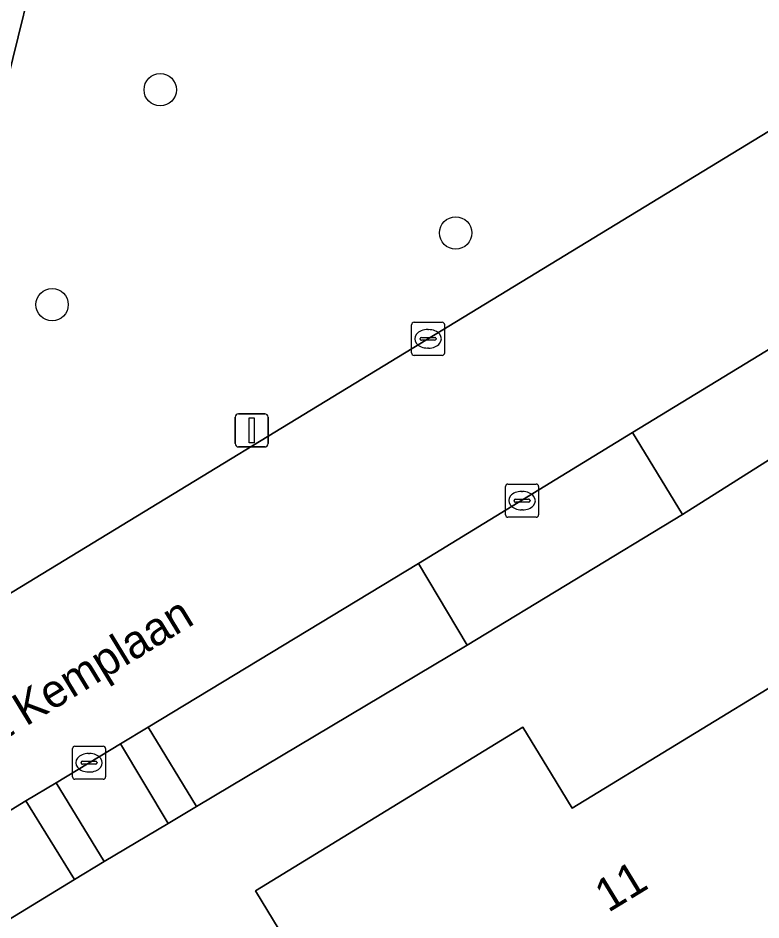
# Model space of a CAD drawing. Extents: x 157320 to 158835, y 386650 to 388491.
# Drawn here: x 157953.75 to 157976.21, y 387142.32 to 387169.58 of the extents above; entities that cross this region are included whole.
import ezdxf

# ---------------------------------------------------------------- set-up
doc = ezdxf.new("R2010")
doc.units = 0
for name, color, linetype in [('IMGEO_Boom', 7, 'Continuous'), ('IMGEO_Erf', 7, 'Continuous'), ('IMGEO_Groenvoorziening', 7, 'Continuous'), ('IMGEO_Hek', 7, 'Continuous'), ('IMGEO_Kolk', 7, 'Continuous'), ('IMGEO_Lichtmast', 7, 'Continuous'), ('IMGEO_Openbare_ruimte_label', 7, 'Continuous'), ('IMGEO_Pand', 7, 'Continuous'), ('IMGEO_Pand_nummerreeks', 7, 'Continuous'), ('IMGEO_Rijbaan_lokaal_gesloten', 7, 'Continuous'), ('IMGEO_Voetpad_open', 7, 'Continuous')]:
    doc.layers.add(name, color=color, linetype=linetype)

msp = doc.modelspace()

# ---------------------------------------------------------------- linework, layer by layer
at = {"layer": 'IMGEO_Boom'}
for centre in [(157958.046, 387167.415), (157966.979, 387163.087), (157954.777, 387160.92)]:
    msp.add_circle(centre, 0.489, dxfattribs=at)
at = {"layer": 'IMGEO_Erf'}
for points in [[(158005.32, 387135.557), (158008.036, 387137.014), (158005.286, 387142.131), (158000, 387151.922), (157992.422, 387165.958), (157992.39, 387166.018), (157990.625, 387164.858), (157988.91, 387163.755), (157985.338, 387161.837), (157973.838, 387154.575), (157967.33, 387150.625), (157959.141, 387145.752), (157958.281, 387145.24), (157956.354, 387144.093), (157955.455, 387143.546), (157941.324, 387134.929), (157937.956, 387132.865), (157936.463, 387131.909), (157955.738, 387108.956), (157972.924, 387118.184), (158001.378, 387133.434), (157999.44, 387137.032), (158003.382, 387139.155)], [(157960.922, 387143.202), (157969.005, 387148.147), (157969.874, 387146.727), (157970.5, 387145.703), (157977.169, 387149.771), (157981.735, 387142.288), (157979.601, 387140.992), (157981.529, 387137.817), (157982.376, 387138.331), (157986.387, 387131.726), (157978.017, 387126.699), (157974.047, 387133.222), (157973.662, 387132.988), (157972.316, 387135.201), (157971.91, 387135.867), (157968.665, 387133.892), (157966.394, 387137.623), (157964.874, 387136.698)]]:
    msp.add_lwpolyline(points, close=True, dxfattribs=at)
at = {"layer": 'IMGEO_Groenvoorziening'}
for points in [[(157916.515, 387165.984), (157923.631, 387165.575), (157924.643, 387165.505), (157925.301, 387168.218), (157930.617, 387171.412), (157938.476, 387176.134), (157954.578, 387172.377), (157950.602, 387156.294), (157937.696, 387148.439), (157937.572, 387147.193), (157936.974, 387142.897)], [(157939.994, 387143.967), (157981.034, 387168.951)]]:
    msp.add_lwpolyline(points, dxfattribs=at)
for points in [[(157937.257, 387149.419), (157937.413, 387148.267), (157937.696, 387148.439), (157950.602, 387156.294), (157954.578, 387172.377), (157938.476, 387176.134), (157930.617, 387171.412), (157931.405, 387170.704), (157938.694, 387175.102), (157953.309, 387171.624), (157949.697, 387156.943)], [(157984.014, 387164.181), (157972.324, 387157.058), (157973.838, 387154.575), (157985.338, 387161.837)], [(157967.33, 387150.625), (157965.857, 387153.102), (157957.686, 387148.155), (157959.141, 387145.752)], [(157956.848, 387147.647), (157954.9, 387146.468), (157956.354, 387144.093), (157958.281, 387145.24)], [(157953.979, 387145.922), (157939.894, 387137.285), (157941.324, 387134.929), (157955.455, 387143.546)]]:
    msp.add_lwpolyline(points, close=True, dxfattribs=at)
at = {"layer": 'IMGEO_Hek'}
msp.add_lwpolyline([(157937.696, 387148.439), (157950.602, 387156.294), (157954.578, 387172.377), (157938.476, 387176.134), (157925.301, 387168.218), (157924.643, 387165.505)], dxfattribs=at)
at = {"layer": 'IMGEO_Kolk'}
for p, q in [((157965.645, 387159.461), (157965.645, 387160.313)), ((157965.72, 387160.387), (157966.572, 387160.387)), ((157966.646, 387160.313), (157966.646, 387159.461)), ((157966.133, 387160.167), (157966.158, 387160.167)), ((157965.904, 387159.881), (157965.904, 387159.893)), ((157966.342, 387159.844), (157965.944, 387159.844)), ((157965.947, 387159.93), (157966.345, 387159.93)), ((157966.388, 387159.893), (157966.388, 387159.881)), ((157966.156, 387159.607), (157966.131, 387159.607)), ((157966.572, 387159.387), (157965.72, 387159.387)), ((157968.486, 387154.57), (157968.486, 387155.422)), ((157968.561, 387155.496), (157969.413, 387155.496)), ((157969.487, 387155.422), (157969.487, 387154.57)), ((157968.974, 387155.276), (157968.999, 387155.276)), ((157968.745, 387154.99), (157968.745, 387155.002)), ((157969.183, 387154.953), (157968.785, 387154.953)), ((157968.788, 387155.039), (157969.186, 387155.039)), ((157969.229, 387155.002), (157969.229, 387154.99)), ((157968.997, 387154.716), (157968.972, 387154.716)), ((157969.413, 387154.496), (157968.561, 387154.496)), ((157955.392, 387146.65), (157955.392, 387147.502)), ((157955.467, 387147.576), (157956.319, 387147.576)), ((157956.393, 387147.502), (157956.393, 387146.65)), ((157955.88, 387147.356), (157955.905, 387147.356)), ((157955.651, 387147.07), (157955.651, 387147.082)), ((157956.089, 387147.033), (157955.691, 387147.033)), ((157955.694, 387147.119), (157956.092, 387147.119)), ((157956.135, 387147.082), (157956.135, 387147.07)), ((157955.903, 387146.796), (157955.878, 387146.796)), ((157956.319, 387146.576), (157955.467, 387146.576))]:
    msp.add_line(p, q, dxfattribs=at)
for points in [[(157965.645, 387159.461), (157965.645, 387160.313)], [(157965.72, 387160.387), (157966.572, 387160.387)], [(157966.646, 387160.313), (157966.646, 387159.461)], [(157966.572, 387159.387), (157965.72, 387159.387)], [(157968.486, 387154.57), (157968.486, 387155.422)], [(157968.561, 387155.496), (157969.413, 387155.496)], [(157969.487, 387155.422), (157969.487, 387154.57)], [(157969.413, 387154.496), (157968.561, 387154.496)], [(157955.392, 387146.65), (157955.392, 387147.502)], [(157955.467, 387147.576), (157956.319, 387147.576)], [(157956.393, 387147.502), (157956.393, 387146.65)], [(157956.319, 387146.576), (157955.467, 387146.576)]]:
    msp.add_lwpolyline(points, dxfattribs=at)
for centre, radius, start, end in [((157965.722, 387160.311), 0.0765, 91.552, 178.448), ((157965.722, 387160.311), 0.0765, 91.552, 178.448), ((157966.57, 387160.311), 0.0765, 1.552, 88.448), ((157966.57, 387160.311), 0.0765, 1.552, 88.448), ((157965.944, 387159.89), 0.0403, 85.8775, 175.7526), ((157965.941, 387159.88), 0.0366, 178.938, 274.7102), ((157966.345, 387159.887), 0.043, 264.8664, 352.4533), ((157966.349, 387159.892), 0.0386, 1.7309, 96.639), ((157965.722, 387159.463), 0.0765, 181.552, 268.448), ((157965.722, 387159.463), 0.0765, 181.552, 268.448), ((157966.57, 387159.463), 0.0765, 271.552, 358.448), ((157966.57, 387159.463), 0.0765, 271.552, 358.448), ((157968.563, 387155.42), 0.0765, 91.552, 178.448), ((157968.563, 387155.42), 0.0765, 91.552, 178.448), ((157969.411, 387155.42), 0.0765, 1.552, 88.448), ((157969.411, 387155.42), 0.0765, 1.552, 88.448), ((157968.785, 387154.999), 0.0403, 85.8775, 175.7526), ((157968.782, 387154.989), 0.0366, 178.938, 274.7102), ((157969.186, 387154.996), 0.043, 264.8664, 352.4533), ((157969.19, 387155.001), 0.0386, 1.7309, 96.639), ((157968.563, 387154.572), 0.0765, 181.552, 268.448), ((157968.563, 387154.572), 0.0765, 181.552, 268.448), ((157969.411, 387154.572), 0.0765, 271.552, 358.448), ((157969.411, 387154.572), 0.0765, 271.552, 358.448), ((157955.469, 387147.5), 0.0765, 91.552, 178.448), ((157955.469, 387147.5), 0.0765, 91.552, 178.448), ((157956.317, 387147.5), 0.0765, 1.552, 88.448), ((157956.317, 387147.5), 0.0765, 1.552, 88.448), ((157955.691, 387147.079), 0.0403, 85.8775, 175.7526), ((157955.688, 387147.069), 0.0366, 178.938, 274.7102), ((157956.092, 387147.076), 0.043, 264.8664, 352.4533), ((157956.096, 387147.081), 0.0386, 1.7309, 96.639), ((157955.469, 387146.652), 0.0765, 181.552, 268.448), ((157955.469, 387146.652), 0.0765, 181.552, 268.448), ((157956.317, 387146.652), 0.0765, 271.552, 358.448), ((157956.317, 387146.652), 0.0765, 271.552, 358.448)]:
    msp.add_arc(centre, radius, start, end, dxfattribs=at)
for centre, major_axis, ratio, start_param, end_param in [((157966.132, 387159.887), (-0.387, 0.002), 0.722429, 4.712389, 7.853982), ((157966.157, 387159.887), (-0.39, 0.002), 0.717154, 1.570796, 4.712389), ((157968.973, 387154.996), (-0.387, 0.002), 0.722429, 4.712389, 7.853982), ((157968.998, 387154.996), (-0.39, 0.002), 0.717154, 1.570796, 4.712389), ((157955.879, 387147.076), (-0.387, 0.002), 0.722429, 4.712389, 7.853982), ((157955.904, 387147.076), (-0.39, 0.002), 0.717154, 1.570796, 4.712389)]:
    msp.add_ellipse(centre, major_axis=major_axis, ratio=ratio, start_param=start_param, end_param=end_param, dxfattribs=at)
at = {"layer": 'IMGEO_Lichtmast'}
for p, q in [((157960.315, 387156.72), (157960.315, 387157.52)), ((157960.315, 387157.52), (157960.315, 387156.72)), ((157960.415, 387157.62), (157961.205, 387157.62)), ((157961.205, 387157.62), (157960.415, 387157.62)), ((157961.305, 387157.52), (157961.305, 387156.72)), ((157961.305, 387156.72), (157961.305, 387157.52)), ((157961.205, 387156.62), (157960.415, 387156.62)), ((157960.415, 387156.62), (157961.205, 387156.62))]:
    msp.add_line(p, q, dxfattribs=at)
msp.add_lwpolyline([(157960.735, 387157.495), (157960.885, 387157.495), (157960.885, 387156.745), (157960.735, 387156.745), (157960.735, 387157.495)], dxfattribs=at)
for centre, start, end in [((157960.415, 387157.52), 90, 180), ((157960.415, 387157.52), 90, 180), ((157961.205, 387157.52), 0, 90), ((157961.205, 387157.52), 360, 90), ((157960.415, 387156.72), 180, 270), ((157960.415, 387156.72), 180, 270), ((157961.205, 387156.72), 270, 0), ((157961.205, 387156.72), 270, 0)]:
    msp.add_arc(centre, 0.1, start, end, dxfattribs=at)
at = {"layer": 'IMGEO_Pand'}
msp.add_lwpolyline([(157979.601, 387140.992), (157981.735, 387142.288), (157977.169, 387149.771), (157970.5, 387145.703), (157969.874, 387146.727), (157969.005, 387148.147), (157960.922, 387143.202), (157964.874, 387136.698), (157966.394, 387137.623), (157968.665, 387133.892), (157971.91, 387135.867), (157972.316, 387135.201), (157973.662, 387132.988), (157974.047, 387133.222), (157978.017, 387126.699), (157986.387, 387131.726), (157982.376, 387138.331), (157981.529, 387137.817)], close=True, dxfattribs=at)
at = {"layer": 'IMGEO_Rijbaan_lokaal_gesloten'}
for points in [[(157981.034, 387168.951), (157939.994, 387143.967)], [(157972.324, 387157.058), (157984.014, 387164.181), (157986.515, 387165.683), (157987.384, 387166.491), (157987.562, 387166.673), (157987.738, 387166.857), (157988.477, 387167.719), (157988.663, 387167.936)], [(157938.511, 387136.502), (157939.894, 387137.285), (157953.979, 387145.922), (157954.9, 387146.468), (157956.848, 387147.647), (157957.686, 387148.155), (157965.857, 387153.102), (157972.324, 387157.058)]]:
    msp.add_lwpolyline(points, dxfattribs=at)
at = {"layer": 'IMGEO_Voetpad_open'}
for points in [[(157973.838, 387154.575), (157972.324, 387157.058), (157965.857, 387153.102), (157967.33, 387150.625)], [(157957.686, 387148.155), (157956.848, 387147.647), (157958.281, 387145.24), (157959.141, 387145.752)], [(157955.455, 387143.546), (157956.354, 387144.093), (157954.9, 387146.468), (157953.979, 387145.922)]]:
    msp.add_lwpolyline(points, close=True, dxfattribs=at)

# ---------------------------------------------------------------- texts
at = {"layer": 'IMGEO_Openbare_ruimte_label'}
msp.add_text('Bert Kemplaan', height=1, rotation=31.3372, dxfattribs=at).set_placement((157951.571, 387146.693))
at = {"layer": 'IMGEO_Pand_nummerreeks'}
msp.add_text('11', height=1, rotation=31.3809, dxfattribs=at).set_placement((157971.591, 387142.532))

doc.saveas('drawing.dxf')
